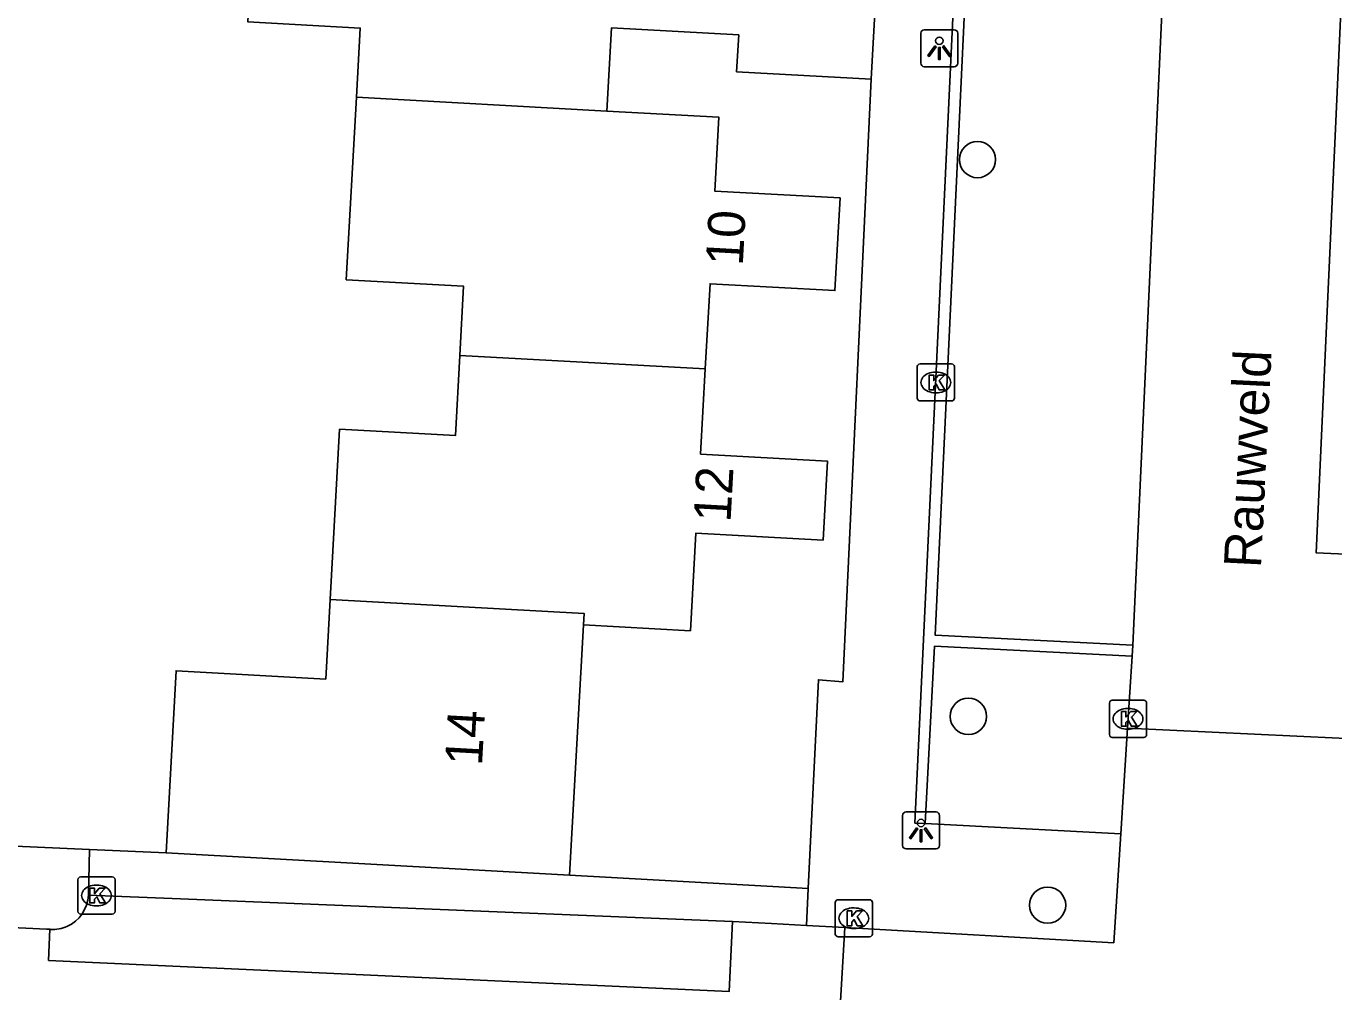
# Model space of a CAD drawing. Extents: x 162990 to 165007, y 383433 to 384336.
# Drawn here: x 164678.95 to 164714.21, y 383750.1 to 383776.14 of the extents above; entities that cross this region are included whole.
import ezdxf

# ---------------------------------------------------------------- set-up
doc = ezdxf.new("R2010")
doc.units = 0
for name, color, linetype in [('IMGEO_Boom', 7, 'Continuous'), ('IMGEO_Groenvoorziening', 7, 'Continuous'), ('IMGEO_Kolk', 7, 'Continuous'), ('IMGEO_Lichtpunt', 7, 'Continuous'), ('IMGEO_Muur', 7, 'Continuous'), ('IMGEO_Openbare_ruimte_label', 7, 'Continuous'), ('IMGEO_Pand', 7, 'Continuous'), ('IMGEO_Pand_nummerreeks', 7, 'Continuous'), ('IMGEO_Parkeervlak_open', 7, 'Continuous'), ('IMGEO_Rijbaan_lokaal_open', 7, 'Continuous'), ('IMGEO_Voetpad_open', 7, 'Continuous')]:
    doc.layers.add(name, color=color, linetype=linetype)

msp = doc.modelspace()

# ---------------------------------------------------------------- linework, layer by layer
at = {"layer": 'IMGEO_Boom'}
for centre in [(164704.6, 383772.544), (164704.354, 383757.529), (164706.491, 383752.437)]:
    msp.add_circle(centre, 0.489, dxfattribs=at)
at = {"layer": 'IMGEO_Groenvoorziening'}
msp.add_lwpolyline([(164672.235, 383754.311), (164680.654, 383753.942)], dxfattribs=at)
at = {"layer": 'IMGEO_Kolk'}
for p, q in [((164702.976, 383766.109), (164702.976, 383766.961)), ((164703.051, 383767.035), (164703.903, 383767.035)), ((164703.977, 383766.961), (164703.977, 383766.109)), ((164703.464, 383766.815), (164703.489, 383766.815)), ((164703.487, 383766.255), (164703.462, 383766.255)), ((164703.903, 383766.035), (164703.051, 383766.035)), ((164708.158, 383757.036), (164708.158, 383757.888)), ((164708.233, 383757.962), (164709.085, 383757.962)), ((164709.159, 383757.888), (164709.159, 383757.036)), ((164708.646, 383757.742), (164708.671, 383757.742)), ((164708.669, 383757.182), (164708.644, 383757.182)), ((164709.085, 383756.962), (164708.233, 383756.962)), ((164680.416, 383753.197), (164681.268, 383753.197)), ((164680.341, 383752.271), (164680.341, 383753.123)), ((164680.829, 383752.977), (164680.854, 383752.977)), ((164681.342, 383753.123), (164681.342, 383752.271)), ((164700.765, 383751.657), (164700.765, 383752.509)), ((164700.84, 383752.583), (164701.692, 383752.583)), ((164701.766, 383752.509), (164701.766, 383751.657)), ((164681.268, 383752.197), (164680.416, 383752.197)), ((164680.852, 383752.417), (164680.827, 383752.417)), ((164701.253, 383752.363), (164701.278, 383752.363)), ((164701.276, 383751.803), (164701.251, 383751.803)), ((164701.692, 383751.583), (164700.84, 383751.583))]:
    msp.add_line(p, q, dxfattribs=at)
for points in [[(164702.976, 383766.109), (164702.976, 383766.961)], [(164703.051, 383767.035), (164703.903, 383767.035)], [(164703.977, 383766.961), (164703.977, 383766.109)], [(164703.297, 383766.735), (164703.42, 383766.735), (164703.42, 383766.584), (164703.55, 383766.735), (164703.714, 383766.735), (164703.568, 383766.584), (164703.721, 383766.335), (164703.569, 383766.335), (164703.484, 383766.499), (164703.42, 383766.432), (164703.42, 383766.335), (164703.297, 383766.335), (164703.297, 383766.735)], [(164703.903, 383766.035), (164703.051, 383766.035)], [(164708.158, 383757.036), (164708.158, 383757.888)], [(164708.233, 383757.962), (164709.085, 383757.962)], [(164709.159, 383757.888), (164709.159, 383757.036)], [(164708.479, 383757.662), (164708.602, 383757.662), (164708.602, 383757.511), (164708.732, 383757.662), (164708.896, 383757.662), (164708.75, 383757.511), (164708.903, 383757.262), (164708.751, 383757.262), (164708.666, 383757.426), (164708.602, 383757.359), (164708.602, 383757.262), (164708.479, 383757.262), (164708.479, 383757.662)], [(164709.085, 383756.962), (164708.233, 383756.962)], [(164680.416, 383753.197), (164681.268, 383753.197)], [(164680.341, 383752.271), (164680.341, 383753.123)], [(164680.662, 383752.897), (164680.785, 383752.897), (164680.785, 383752.746), (164680.915, 383752.897), (164681.079, 383752.897), (164680.933, 383752.746), (164681.086, 383752.497), (164680.934, 383752.497), (164680.849, 383752.661), (164680.785, 383752.594), (164680.785, 383752.497), (164680.662, 383752.497), (164680.662, 383752.897)], [(164681.342, 383753.123), (164681.342, 383752.271)], [(164700.765, 383751.657), (164700.765, 383752.509)], [(164700.84, 383752.583), (164701.692, 383752.583)], [(164701.766, 383752.509), (164701.766, 383751.657)], [(164681.268, 383752.197), (164680.416, 383752.197)], [(164701.086, 383752.283), (164701.209, 383752.283), (164701.209, 383752.132), (164701.339, 383752.283), (164701.503, 383752.283), (164701.357, 383752.132), (164701.51, 383751.883), (164701.358, 383751.883), (164701.273, 383752.047), (164701.209, 383751.98), (164701.209, 383751.883), (164701.086, 383751.883), (164701.086, 383752.283)], [(164701.692, 383751.583), (164700.84, 383751.583)]]:
    msp.add_lwpolyline(points, dxfattribs=at)
for centre, start, end in [((164703.053, 383766.959), 91.552, 178.448), ((164703.053, 383766.959), 91.552, 178.448), ((164703.901, 383766.959), 1.552, 88.448), ((164703.901, 383766.959), 1.552, 88.448), ((164703.053, 383766.111), 181.552, 268.448), ((164703.053, 383766.111), 181.552, 268.448), ((164703.901, 383766.111), 271.552, 358.448), ((164703.901, 383766.111), 271.552, 358.448), ((164708.235, 383757.886), 91.552, 178.448), ((164708.235, 383757.886), 91.552, 178.448), ((164709.083, 383757.886), 1.552, 88.448), ((164709.083, 383757.886), 1.552, 88.448), ((164708.235, 383757.038), 181.552, 268.448), ((164708.235, 383757.038), 181.552, 268.448), ((164709.083, 383757.038), 271.552, 358.448), ((164709.083, 383757.038), 271.552, 358.448), ((164680.418, 383753.121), 91.552, 178.448), ((164680.418, 383753.121), 91.552, 178.448), ((164681.266, 383753.121), 1.552, 88.448), ((164681.266, 383753.121), 1.552, 88.448), ((164700.842, 383752.507), 91.552, 178.448), ((164700.842, 383752.507), 91.552, 178.448), ((164701.69, 383752.507), 1.552, 88.448), ((164701.69, 383752.507), 1.552, 88.448), ((164680.418, 383752.273), 181.552, 268.448), ((164680.418, 383752.273), 181.552, 268.448), ((164681.266, 383752.273), 271.552, 358.448), ((164681.266, 383752.273), 271.552, 358.448), ((164700.842, 383751.659), 181.552, 268.448), ((164700.842, 383751.659), 181.552, 268.448), ((164701.69, 383751.659), 271.552, 358.448), ((164701.69, 383751.659), 271.552, 358.448)]:
    msp.add_arc(centre, 0.0765, start, end, dxfattribs=at)
for centre, major_axis, ratio, start_param, end_param in [((164703.463, 383766.535), (-0.387, 0.002), 0.722429, 4.712389, 7.853982), ((164703.488, 383766.535), (-0.39, 0.002), 0.717154, 1.570796, 4.712389), ((164708.645, 383757.462), (-0.387, 0.002), 0.722429, 4.712389, 7.853982), ((164708.67, 383757.462), (-0.39, 0.002), 0.717154, 1.570796, 4.712389), ((164680.828, 383752.697), (-0.387, 0.002), 0.722429, 4.712389, 7.853982), ((164680.853, 383752.697), (-0.39, 0.002), 0.717154, 1.570796, 4.712389), ((164701.252, 383752.083), (-0.387, 0.002), 0.722429, 4.712389, 7.853982), ((164701.277, 383752.083), (-0.39, 0.002), 0.717154, 1.570796, 4.712389)]:
    msp.add_ellipse(centre, major_axis=major_axis, ratio=ratio, start_param=start_param, end_param=end_param, dxfattribs=at)
at = {"layer": 'IMGEO_Lichtpunt'}
for p, q in [((164703.072, 383775.952), (164703.072, 383775.145)), ((164703.072, 383775.952), (164703.072, 383775.145)), ((164703.974, 383776.047), (164703.166, 383776.047)), ((164703.974, 383776.047), (164703.166, 383776.047)), ((164704.068, 383775.145), (164704.068, 383775.952)), ((164704.068, 383775.145), (164704.068, 383775.952)), ((164703.166, 383775.051), (164703.974, 383775.051)), ((164703.166, 383775.051), (164703.974, 383775.051)), ((164703.481, 383754.95), (164702.673, 383754.95)), ((164703.481, 383754.95), (164702.673, 383754.95)), ((164702.579, 383754.855), (164702.579, 383754.048)), ((164702.579, 383754.855), (164702.579, 383754.048)), ((164703.575, 383754.048), (164703.575, 383754.855)), ((164703.575, 383754.048), (164703.575, 383754.855)), ((164702.673, 383753.954), (164703.481, 383753.954)), ((164702.673, 383753.954), (164703.481, 383753.954))]:
    msp.add_line(p, q, dxfattribs=at)
for points in [[(164703.446, 383775.616), (164703.485, 383775.588), (164703.297, 383775.326), (164703.259, 383775.353), (164703.446, 383775.616)], [(164703.548, 383775.568), (164703.595, 383775.568), (164703.595, 383775.246), (164703.548, 383775.246), (164703.548, 383775.568)], [(164703.658, 383775.588), (164703.696, 383775.615), (164703.883, 383775.353), (164703.844, 383775.325), (164703.658, 383775.588)], [(164702.953, 383754.519), (164702.992, 383754.491), (164702.804, 383754.229), (164702.766, 383754.256), (164702.953, 383754.519)], [(164703.055, 383754.471), (164703.102, 383754.471), (164703.102, 383754.149), (164703.055, 383754.149), (164703.055, 383754.471)], [(164703.165, 383754.491), (164703.203, 383754.518), (164703.39, 383754.256), (164703.351, 383754.228), (164703.165, 383754.491)]]:
    msp.add_lwpolyline(points, dxfattribs=at)
for centre in [(164703.571, 383775.75), (164703.078, 383754.653)]:
    msp.add_circle(centre, 0.0994, dxfattribs=at)
for centre, start, end in [((164703.166, 383775.952), 90, 180), ((164703.166, 383775.952), 90, 180), ((164703.974, 383775.952), 0, 90), ((164703.974, 383775.952), 0, 90), ((164703.166, 383775.145), 180, 270), ((164703.166, 383775.145), 180, 270), ((164703.974, 383775.145), 270, 0), ((164703.974, 383775.145), 270, 360), ((164702.673, 383754.855), 90, 180), ((164702.673, 383754.855), 90, 180), ((164703.481, 383754.855), 0, 90), ((164703.481, 383754.855), 0, 90), ((164702.673, 383754.048), 180, 270), ((164702.673, 383754.048), 180, 270), ((164703.481, 383754.048), 270, 0), ((164703.481, 383754.048), 270, 360)]:
    msp.add_arc(centre, 0.0946, start, end, dxfattribs=at)
at = {"layer": 'IMGEO_Muur'}
for points in [[(164703.193, 383754.635), (164702.912, 383754.65), (164704.657, 383791.619), (164711.896, 383791.22), (164711.89, 383790.918), (164708.92, 383791.082)], [(164708.92, 383791.082), (164704.943, 383791.302), (164703.458, 383759.722), (164708.785, 383759.453)], [(164708.768, 383759.153), (164703.443, 383759.422), (164703.193, 383754.635)], [(164708.785, 383759.453), (164708.768, 383759.153)]]:
    msp.add_lwpolyline(points, dxfattribs=at)
at = {"layer": 'IMGEO_Pand'}
for points in [[(164687.851, 383774.224), (164687.954, 383776.093), (164684.926, 383776.26), (164685.188, 383780.999)], [(164701.731, 383774.713), (164701.901, 383777.804), (164700.218, 383777.897)], [(164694.604, 383773.855), (164694.728, 383776.096), (164698.16, 383775.906), (164698.105, 383774.914), (164701.731, 383774.713)], [(164690.638, 383767.258), (164690.741, 383769.127), (164687.579, 383769.302), (164687.851, 383774.224)], [(164694.604, 383773.855), (164687.851, 383774.224)], [(164697.26, 383766.898), (164697.387, 383769.196), (164700.757, 383769.01), (164700.895, 383771.509), (164697.516, 383771.696), (164697.626, 383773.688), (164694.604, 383773.855)], [(164687.144, 383760.684), (164687.397, 383765.271), (164690.519, 383765.099), (164690.638, 383767.258)], [(164697.26, 383766.898), (164690.638, 383767.258)], [(164693.972, 383759.995), (164696.86, 383759.836), (164697.006, 383762.473), (164700.437, 383762.283), (164700.555, 383764.413), (164697.134, 383764.602), (164697.26, 383766.898)], [(164682.717, 383753.852), (164682.988, 383758.759), (164687.025, 383758.536), (164687.144, 383760.684)], [(164693.972, 383759.995), (164693.989, 383760.307), (164687.144, 383760.684)], [(164693.599, 383753.25), (164693.972, 383759.995)], [(164693.599, 383753.25), (164682.717, 383753.852)]]:
    msp.add_lwpolyline(points, dxfattribs=at)
at = {"layer": 'IMGEO_Parkeervlak_open'}
msp.add_lwpolyline([(164679.582, 383751.785), (164679.608, 383751.784)], dxfattribs=at)
for centre, start, end in [((164679.661, 383752.745), 293.4642, 357.6974), ((164679.664, 383752.746), 266.6793, 293.3068)]:
    msp.add_arc(centre, 0.963, start, end, dxfattribs=at)
at = {"layer": 'IMGEO_Rijbaan_lokaal_open'}
for points in [[(164710.199, 383790.225), (164708.785, 383759.453)], [(164715.726, 383761.846), (164713.733, 383761.938), (164714.563, 383780.1)], [(164708.768, 383759.153), (164708.643, 383757.208)], [(164708.643, 383757.208), (164708.461, 383754.358)], [(164708.643, 383757.208), (164715.497, 383756.891)], [(164708.461, 383754.358), (164708.274, 383751.423), (164701.019, 383751.834)], [(164673.169, 383752.177), (164677.257, 383751.898), (164679.492, 383751.79), (164679.582, 383751.785)], [(164679.582, 383751.785), (164679.551, 383750.946), (164697.899, 383750.108), (164697.991, 383751.997)], [(164697.991, 383751.997), (164699.046, 383751.946), (164699.992, 383751.892)], [(164699.992, 383751.892), (164701.019, 383751.834)], [(164701.019, 383751.834), (164700.686, 383746.176)]]:
    msp.add_lwpolyline(points, dxfattribs=at)
at = {"layer": 'IMGEO_Voetpad_open'}
for points in [[(164701.731, 383774.713), (164700.97, 383758.464), (164700.309, 383758.515), (164700.03, 383752.888)], [(164708.461, 383754.358), (164703.193, 383754.635)], [(164680.654, 383753.942), (164680.624, 383752.706)], [(164680.654, 383753.942), (164682.717, 383753.852)], [(164700.03, 383752.888), (164699.078, 383752.942), (164693.599, 383753.25)], [(164699.992, 383751.892), (164700.03, 383752.888)], [(164680.624, 383752.706), (164683.106, 383752.603), (164697.991, 383751.997)]]:
    msp.add_lwpolyline(points, dxfattribs=at)

# ---------------------------------------------------------------- texts
at = {"layer": 'IMGEO_Openbare_ruimte_label'}
msp.add_text('Rauwveld', height=1, rotation=87.1919, dxfattribs=at).set_placement((164712.242, 383761.519))
at = {"layer": 'IMGEO_Pand_nummerreeks'}
for s, rotation, p in [('10', 86.8392, (164698.269, 383769.667)), ('12', 86.8291, (164697.939, 383762.75)), ('14', 86.8368, (164691.237, 383756.184))]:
    msp.add_text(s, height=1, rotation=rotation, dxfattribs=at).set_placement(p)

doc.saveas('drawing.dxf')
